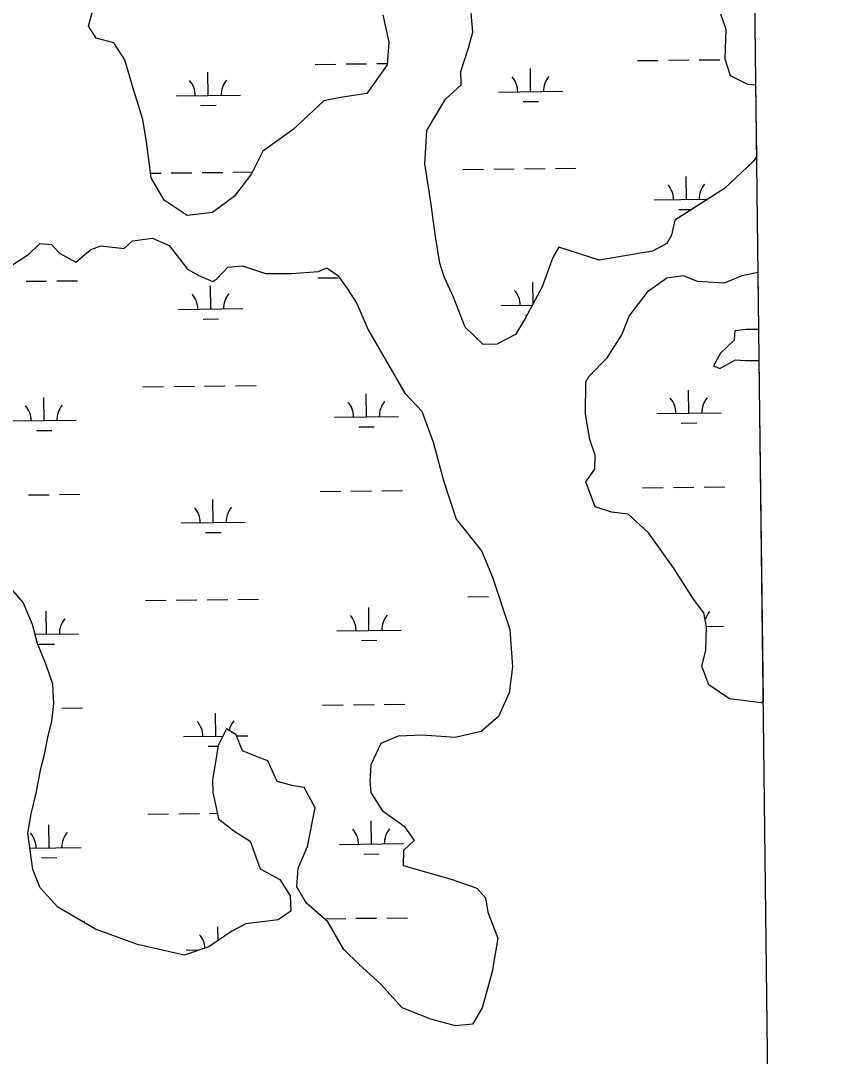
# Model space of a CAD drawing. Extents: x 3683613 to 3738215, y 469626 to 495384.
# Drawn here: x 3718319 to 3719570, y 482743 to 484356 of the extents above; entities that cross this region are included whole.
import ezdxf

# ---------------------------------------------------------------- set-up
doc = ezdxf.new("R2010")
doc.units = 0
for name, color, linetype in [('V-GRID-FRAM', 7, 'Continuous'), ('V-TOPO-SHOR', 7, 'Continuous'), ('V-WETL-SWMP', 7, 'Continuous')]:
    doc.layers.add(name, color=color, linetype=linetype)

msp = doc.modelspace()

# ---------------------------------------------------------------- linework, layer by layer
at = {"layer": 'V-GRID-FRAM'}
msp.add_lwpolyline([(3687651.7, 493221.8), (3719350.3, 493590.7), (3719569.8, 475409.4), (3687855.3, 475040.3), (3687651.7, 493221.8)], dxfattribs=at)
at = {"layer": 'V-TOPO-SHOR'}
for p, q in [((3719022.7, 484338.4), (3719018.6, 484385.7)), ((3719408.1, 484366.8), (3719416.5, 484343)), ((3719015.8, 484313.7), (3719022.7, 484338.4)), ((3719416.5, 484343), (3719415.2, 484296.8)), ((3719004.3, 484276.9), (3719015.8, 484313.7)), ((3719415.2, 484296.8), (3719423.5, 484270.7)), ((3719004.4, 484256.1), (3719004.3, 484276.9)), ((3718980.3, 484233.7), (3719004.4, 484256.1)), ((3719423.5, 484270.7), (3719450.2, 484257.1)), ((3719450.2, 484257.1), (3719463, 484256.1)), ((3718951.3, 484185.1), (3718980.3, 484233.7)), ((3718948.1, 484133.4), (3718951.3, 484185.1)), ((3719464.4, 484144.3), (3719459.1, 484136.8)), ((3718957, 484077.2), (3718948.1, 484133.4)), ((3719459.1, 484136.8), (3719414.4, 484094.7)), ((3719414.4, 484094.7), (3719337.2, 484045.3)), ((3718964.7, 484020.1), (3718957, 484077.2)), ((3719337.2, 484045.3), (3719331.9, 484021.9)), ((3718971.6, 483978.3), (3718964.7, 484020.1)), ((3719331.9, 484021.9), (3719324.9, 484008.9)), ((3719156.8, 484003.2), (3719147.1, 483987.2)), ((3719219.5, 483982.9), (3719156.8, 484003.2)), ((3719324.9, 484008.9), (3719302.7, 483997.4)), ((3719147.1, 483987.2), (3719130.6, 483941.7)), ((3719302.7, 483997.4), (3719219.5, 483982.9)), ((3718978, 483957.3), (3718971.6, 483978.3)), ((3718992.7, 483925.7), (3718978, 483957.3)), ((3719296, 483935.6), (3719324.5, 483955.7)), ((3719324.5, 483955.7), (3719350.2, 483959.4)), ((3719350.2, 483959.4), (3719371.8, 483950.5)), ((3719371.8, 483950.5), (3719414.4, 483948)), ((3719414.4, 483948), (3719442.1, 483959.1)), ((3719442.1, 483959.1), (3719466.5, 483964.2)), ((3719130.6, 483941.7), (3719104.3, 483892.3)), ((3719266.2, 483896), (3719296, 483935.6)), ((3719010.9, 483878.8), (3718992.7, 483925.7)), ((3719104.3, 483892.3), (3719089.2, 483867.2)), ((3719254.6, 483866.6), (3719266.2, 483896)), ((3719038.8, 483851.6), (3719010.9, 483878.8)), ((3719430.5, 483873), (3719429.8, 483858.6)), ((3719448.5, 483875.1), (3719430.5, 483873)), ((3719467.6, 483874.9), (3719448.5, 483875.1)), ((3719089.2, 483867.2), (3719060.3, 483852.1)), ((3719231.7, 483831.2), (3719254.6, 483866.6)), ((3719429.8, 483858.6), (3719408.4, 483838.5)), ((3719060.3, 483852.1), (3719038.8, 483851.6)), ((3719408.4, 483838.5), (3719397.6, 483818.5)), ((3719203.3, 483802.1), (3719231.7, 483831.2)), ((3719407.4, 483814.3), (3719431.6, 483828.1)), ((3719431.6, 483828.1), (3719447.2, 483827)), ((3719447.2, 483827), (3719468.2, 483827.1)), ((3719397.6, 483818.5), (3719407.4, 483814.3)), ((3719198.2, 483743.5), (3719198.7, 483793.5)), ((3719198.7, 483793.5), (3719203.3, 483802.1)), ((3719205.1, 483704), (3719198.2, 483743.5)), ((3719213, 483679.4), (3719205.1, 483704)), ((3719212.8, 483657.5), (3719213, 483679.4)), ((3719198.8, 483637.9), (3719212.8, 483657.5)), ((3719213.1, 483599.2), (3719198.8, 483637.9)), ((3719238.6, 483590.8), (3719213.1, 483599.2)), ((3719264.4, 483587.8), (3719238.6, 483590.8)), ((3719296.2, 483558.7), (3719264.4, 483587.8)), ((3719335.3, 483504.2), (3719296.2, 483558.7)), ((3719366.1, 483455.1), (3719335.3, 483504.2)), ((3719382.6, 483434), (3719366.1, 483455.1)), ((3719386.6, 483412.2), (3719382.6, 483434)), ((3719385.7, 483375.4), (3719386.6, 483412.2)), ((3719379.2, 483350.7), (3719385.7, 483375.4)), ((3719390.3, 483321.5), (3719379.2, 483350.7)), ((3719422.5, 483300.1), (3719390.3, 483321.5)), ((3719471.4, 483293.8), (3719422.5, 483300.1)), ((3719474.6, 483295.6), (3719471.4, 483293.8))]:
    msp.add_line(p, q, dxfattribs=at)
for points in [[(3718882.6, 484365.3), (3718891.8, 484322.8), (3718889.3, 484287.5), (3718857.9, 484242.8), (3718816.9, 484236.7), (3718791.1, 484231.1), (3718743.2, 484186.6), (3718695.7, 484153.1), (3718678.3, 484117.4), (3718651.9, 484082.9), (3718617.7, 484057.2), (3718578.2, 484052.7), (3718542.1, 484076.7), (3718522, 484111.4), (3718515, 484167.3), (3718509.3, 484202.1), (3718493, 484254), (3718481, 484295), (3718464.1, 484321.5), (3718436.6, 484329.1), (3718424.8, 484347.8), (3718438.2, 484397.6)], [(3718301.4, 483972.5), (3718331.8, 483992.6), (3718348.9, 484009.2), (3718366.9, 484007.3), (3718379.5, 483994.1), (3718405, 483979.8), (3718428.4, 483999.8), (3718444, 484005.4), (3718480, 484001.3), (3718493.2, 484013.5), (3718524.1, 484017.6), (3718550.3, 484006), (3718578.7, 483969)], [(3718578.7, 483969), (3718596.3, 483959.4), (3718617.9, 483949.7), (3718624.5, 483954), (3718641.6, 483972.1), (3718664.3, 483974.2), (3718700.3, 483962.3), (3718740.6, 483962.5), (3718782.4, 483965.5), (3718795.7, 483971.1), (3718812.6, 483959), (3718827.2, 483939.2), (3718842.2, 483915.4), (3718860, 483874.5), (3718916.9, 483775.9), (3718943.6, 483748.2), (3718961.1, 483699.5), (3718977.1, 483640.1), (3718996.6, 483579.6), (3719036.4, 483530.6), (3719053.4, 483489.2), (3719080.5, 483407.7), (3719084.7, 483349.8), (3719079.1, 483309.1), (3719062.5, 483272.3), (3719036, 483249), (3718995.4, 483239.8), (3718943.8, 483243.4), (3718906.6, 483242), (3718879.7, 483230.5), (3718863.9, 483197.2), (3718862.5, 483171.8), (3718863.8, 483154.2), (3718881.5, 483125.8), (3718916.1, 483101.7), (3718931.4, 483079.1), (3718915.1, 483063.8), (3718914.5, 483040.3), (3718989.3, 483019.2), (3719028.8, 483005), (3719042.6, 482990.2), (3719046.3, 482967.6), (3719061.7, 482927), (3719053, 482875.3), (3719047.3, 482854.2), (3719037.3, 482818.9), (3719022.2, 482793.4), (3718995.7, 482790.5), (3718957.3, 482801.3), (3718913, 482818.6), (3718879.5, 482855.6), (3718845.7, 482886.2), (3718821.8, 482909.6), (3718796.9, 482952.4), (3718763.9, 482981.6), (3718748.9, 483007.3), (3718751, 483036.2), (3718765.3, 483070), (3718777.5, 483130.2), (3718760.1, 483161.8), (3718742.9, 483164.5), (3718718.2, 483171.4), (3718703.5, 483203.3), (3718684.7, 483210.7), (3718664.3, 483219.1), (3718654.4, 483244.1), (3718639.1, 483253), (3718626.4, 483227.5), (3718621.8, 483198.2), (3718617.3, 483174.3), (3718618.2, 483154.4), (3718627, 483113.3), (3718651, 483094.3), (3718676.1, 483078.4), (3718691.6, 483035.1), (3718722.2, 483018.5), (3718738.4, 482993.2), (3718739.7, 482969.3), (3718719.8, 482955.9), (3718669.4, 482949.4), (3718647.6, 482938.3), (3718612.1, 482913.8), (3718573.5, 482900.7), (3718500.7, 482917.1), (3718435.2, 482941.4), (3718376.8, 482975.4), (3718349.2, 483005.8), (3718337.7, 483033.9), (3718330, 483090.5), (3718335.3, 483120.7), (3718343.3, 483152.8), (3718350.1, 483191.5), (3718356.2, 483213.5), (3718361.2, 483239.7), (3718367.7, 483265.1), (3718370.6, 483292.9), (3718368.9, 483322.6), (3718358.6, 483353.1), (3718345.1, 483386.2), (3718337.5, 483415.9), (3718322.8, 483450.2)], [(3718322.8, 483450.2), (3718297.6, 483479.8)]]:
    msp.add_lwpolyline(points, dxfattribs=at)
at = {"layer": 'V-WETL-SWMP'}
for p, q in [((3719022.7, 484338.4), (3719018.6, 484385.7)), ((3719408.1, 484366.8), (3719416.5, 484343)), ((3719015.8, 484313.7), (3719022.7, 484338.4)), ((3719416.5, 484343), (3719415.2, 484296.8)), ((3719004.3, 484276.9), (3719015.8, 484313.7)), ((3718777.4, 484288.1), (3718809.4, 484288.5)), ((3718825.4, 484288.7), (3718857.4, 484289.1)), ((3718873.4, 484289.2), (3718889.4, 484289.4)), ((3719279.3, 484294), (3719311.3, 484294.3)), ((3719327.3, 484294.5), (3719359.3, 484294.9)), ((3719375.3, 484295.1), (3719407.3, 484295.4)), ((3719415.2, 484296.8), (3719423.5, 484270.7)), ((3718610.9, 484239.7), (3718610.5, 484275.7)), ((3719004.4, 484256.1), (3719004.3, 484276.9)), ((3719112.8, 484245.6), (3719112.3, 484281.6)), ((3718980.3, 484233.7), (3719004.4, 484256.1)), ((3719423.5, 484270.7), (3719450.2, 484257.1)), ((3719450.2, 484257.1), (3719463, 484256.1)), ((3719463, 484256.1), (3719464.4, 484144.3)), ((3718560.9, 484239.2), (3718660.9, 484240.3)), ((3719062.8, 484245), (3719162.8, 484246.2)), ((3718599.1, 484224.2), (3718623.1, 484224.5)), ((3718951.3, 484185.1), (3718980.3, 484233.7)), ((3719100.9, 484230), (3719124.9, 484230.3)), ((3718948.1, 484133.4), (3718951.3, 484185.1)), ((3719464.4, 484144.3), (3719459.1, 484136.8)), ((3718957, 484077.2), (3718948.1, 484133.4)), ((3719459.1, 484136.8), (3719414.4, 484094.7)), ((3718521.1, 484118.6), (3718537.4, 484118.8)), ((3718553.4, 484119), (3718585.4, 484119.4)), ((3718601.4, 484119.6), (3718633.4, 484119.9)), ((3718649.4, 484120.1), (3718679.8, 484120.5)), ((3719007.3, 484124.3), (3719039.3, 484124.7)), ((3719055.3, 484124.8), (3719087.3, 484125.2)), ((3719103.3, 484125.4), (3719135.3, 484125.8)), ((3719151.3, 484126), (3719183.3, 484126.3)), ((3719355.2, 484077.6), (3719354.8, 484113.6)), ((3719414.4, 484094.7), (3719337.2, 484045.3)), ((3718964.7, 484020.1), (3718957, 484077.2)), ((3719305.2, 484077), (3719388.3, 484078)), ((3719343.4, 484062), (3719363.7, 484062.3)), ((3719337.2, 484045.3), (3719331.9, 484021.9)), ((3718971.6, 483978.3), (3718964.7, 484020.1)), ((3719331.9, 484021.9), (3719324.9, 484008.9)), ((3719156.8, 484003.2), (3719147.1, 483987.2)), ((3719219.5, 483982.9), (3719156.8, 484003.2)), ((3719324.9, 484008.9), (3719302.7, 483997.4)), ((3719147.1, 483987.2), (3719130.6, 483941.7)), ((3719302.7, 483997.4), (3719219.5, 483982.9)), ((3718978, 483957.3), (3718971.6, 483978.3)), ((3718327.4, 483950.2), (3718359.4, 483950.6)), ((3718375.4, 483950.7), (3718407.4, 483951.1)), ((3718781.3, 483955.5), (3718813.3, 483955.8)), ((3718992.7, 483925.7), (3718978, 483957.3)), ((3719296, 483935.6), (3719324.5, 483955.7)), ((3719324.5, 483955.7), (3719350.2, 483959.4)), ((3719350.2, 483959.4), (3719371.8, 483950.5)), ((3719371.8, 483950.5), (3719414.4, 483948)), ((3719414.4, 483948), (3719442.1, 483959.1)), ((3719442.1, 483959.1), (3719466.5, 483964.2)), ((3719466.5, 483964.2), (3719467.6, 483874.9)), ((3718614.8, 483907.1), (3718614.3, 483943.1)), ((3719130.6, 483941.7), (3719104.3, 483892.3)), ((3719116.6, 483915.4), (3719116.2, 483948.9)), ((3719266.2, 483896), (3719296, 483935.6)), ((3719010.9, 483878.8), (3718992.7, 483925.7)), ((3718564.8, 483906.5), (3718664.8, 483907.7)), ((3719066.6, 483912.4), (3719115.3, 483912.9)), ((3718602.9, 483891.5), (3718626.9, 483891.8)), ((3719104.3, 483892.3), (3719089.2, 483867.2)), ((3719104.8, 483897.4), (3719107, 483897.4)), ((3719254.6, 483866.6), (3719266.2, 483896)), ((3719038.8, 483851.6), (3719010.9, 483878.8)), ((3719430.5, 483873), (3719429.8, 483858.6)), ((3719448.5, 483875.1), (3719430.5, 483873)), ((3719467.6, 483874.9), (3719448.5, 483875.1)), ((3719089.2, 483867.2), (3719060.3, 483852.1)), ((3719231.7, 483831.2), (3719254.6, 483866.6)), ((3719429.8, 483858.6), (3719408.4, 483838.5)), ((3719060.3, 483852.1), (3719038.8, 483851.6)), ((3719408.4, 483838.5), (3719397.6, 483818.5)), ((3719203.3, 483802.1), (3719231.7, 483831.2)), ((3719407.4, 483814.3), (3719431.6, 483828.1)), ((3719431.6, 483828.1), (3719447.2, 483827)), ((3719447.2, 483827), (3719468.2, 483827.1)), ((3719468.2, 483827.1), (3719474.6, 483295.6)), ((3719397.6, 483818.5), (3719407.4, 483814.3)), ((3718653.3, 483787.5), (3718685.3, 483787.8)), ((3719198.2, 483743.5), (3719198.7, 483793.5)), ((3719198.7, 483793.5), (3719203.3, 483802.1)), ((3718509.3, 483785.8), (3718541.3, 483786.2)), ((3718557.3, 483786.3), (3718589.3, 483786.7)), ((3718605.3, 483786.9), (3718637.3, 483787.3)), ((3718857.2, 483739.1), (3718856.8, 483775.1)), ((3719359.1, 483744.9), (3719358.7, 483780.9)), ((3718355.3, 483733.3), (3718354.9, 483769.3)), ((3718807.2, 483738.5), (3718907.2, 483739.7)), ((3719205.1, 483704), (3719198.2, 483743.5)), ((3719309.1, 483744.4), (3719409.1, 483745.5)), ((3718305.3, 483732.7), (3718405.3, 483733.8)), ((3718845.4, 483723.5), (3718869.4, 483723.8)), ((3719347.3, 483729.4), (3719371.3, 483729.6)), ((3718343.5, 483717.7), (3718367.5, 483718)), ((3719213, 483679.4), (3719205.1, 483704)), ((3719212.8, 483657.5), (3719213, 483679.4)), ((3719198.8, 483637.9), (3719212.8, 483657.5)), ((3719213.1, 483599.2), (3719198.8, 483637.9)), ((3719287, 483628.7), (3719319, 483629)), ((3719335, 483629.2), (3719367, 483629.6)), ((3719383, 483629.8), (3719415, 483630.1)), ((3718331.3, 483617.5), (3718363.3, 483617.9)), ((3718379.3, 483618.1), (3718411.3, 483618.5)), ((3718618.6, 483574.4), (3718618.2, 483610.4)), ((3718785.1, 483622.8), (3718817.1, 483623.2)), ((3718833.1, 483623.4), (3718865.1, 483623.7)), ((3718881.1, 483623.9), (3718913.1, 483624.3)), ((3719238.6, 483590.8), (3719213.1, 483599.2)), ((3719264.4, 483587.8), (3719238.6, 483590.8)), ((3719296.2, 483558.7), (3719264.4, 483587.8)), ((3718568.6, 483573.9), (3718668.6, 483575)), ((3718606.8, 483558.9), (3718630.8, 483559.2)), ((3719335.3, 483504.2), (3719296.2, 483558.7)), ((3719366.1, 483455.1), (3719335.3, 483504.2)), ((3718513.2, 483453.1), (3718545.2, 483453.5)), ((3718561.2, 483453.7), (3718593.2, 483454.1)), ((3718609.2, 483454.3), (3718641.2, 483454.6)), ((3718657.2, 483454.8), (3718689.2, 483455.2)), ((3719015.1, 483459), (3719047.1, 483459.4)), ((3719063.1, 483459.5), (3719063.3, 483459.5)), ((3719382.6, 483434), (3719366.1, 483455.1)), ((3718359.2, 483400.6), (3718358.8, 483436.6)), ((3718861.1, 483406.4), (3718860.7, 483442.4)), ((3719386.6, 483412.2), (3719382.6, 483434)), ((3718341.5, 483400.4), (3718409.2, 483401.2)), ((3718811.1, 483405.9), (3718911.1, 483407)), ((3719385.7, 483375.4), (3719386.6, 483412.2)), ((3719386.6, 483412.6), (3719412.9, 483412.9)), ((3718347.4, 483385), (3718371.4, 483385.3)), ((3718849.3, 483390.9), (3718873.3, 483391.2)), ((3719379.2, 483350.7), (3719385.7, 483375.4)), ((3719390.3, 483321.5), (3719379.2, 483350.7)), ((3719422.5, 483300.1), (3719390.3, 483321.5)), ((3718789, 483290.2), (3718821, 483290.5)), ((3718837, 483290.7), (3718869, 483291.1)), ((3718885, 483291.3), (3718917, 483291.7)), ((3719471.4, 483293.8), (3719422.5, 483300.1)), ((3719474.6, 483295.6), (3719471.4, 483293.8)), ((3718383.1, 483285.4), (3718415.1, 483285.8)), ((3718622.5, 483241.8), (3718622.1, 483277.8)), ((3718572.5, 483241.2), (3718633.6, 483241.9)), ((3718655.2, 483242.2), (3718672.5, 483242.4)), ((3718610.7, 483226.2), (3718626.2, 483226.4)), ((3718517.1, 483120.5), (3718549.1, 483120.9)), ((3718565.1, 483121), (3718597.1, 483121.4)), ((3718613.1, 483121.6), (3718625.2, 483121.7)), ((3718363.1, 483067.9), (3718362.7, 483103.9)), ((3718864.9, 483073.8), (3718864.5, 483109.8)), ((3718333.1, 483067.6), (3718413.1, 483068.5)), ((3718815, 483073.2), (3718914.9, 483074.4)), ((3718351.3, 483052.4), (3718375.3, 483052.7)), ((3718853.1, 483058.2), (3718877.1, 483058.5)), ((3718415.1, 482953.1), (3718419, 482953.2)), ((3718792.9, 482957.5), (3718824.9, 482957.9)), ((3718840.9, 482958.1), (3718872.9, 482958.4)), ((3718888.9, 482958.6), (3718920.9, 482959)), ((3718626.2, 482923.5), (3718626, 482945.1)), ((3718576.4, 482908.6), (3718597.3, 482908.8))]:
    msp.add_line(p, q, dxfattribs=at)
for points in [[(3718882.6, 484365.3), (3718891.8, 484322.8), (3718889.3, 484287.5), (3718857.9, 484242.8), (3718816.9, 484236.7), (3718791.1, 484231.1), (3718743.2, 484186.6), (3718695.7, 484153.1), (3718678.3, 484117.4), (3718651.9, 484082.9), (3718617.7, 484057.2), (3718578.2, 484052.7), (3718542.1, 484076.7), (3718522, 484111.4), (3718515, 484167.3), (3718509.3, 484202.1), (3718493, 484254), (3718481, 484295), (3718464.1, 484321.5), (3718436.6, 484329.1), (3718424.8, 484347.8), (3718438.2, 484397.6)], [(3718301.4, 483972.5), (3718331.8, 483992.6), (3718348.9, 484009.2), (3718366.9, 484007.3), (3718379.5, 483994.1), (3718405, 483979.8), (3718428.4, 483999.8), (3718444, 484005.4), (3718480, 484001.3), (3718493.2, 484013.5), (3718524.1, 484017.6), (3718550.3, 484006), (3718578.7, 483969)], [(3718578.7, 483969), (3718596.3, 483959.4), (3718617.9, 483949.7), (3718624.5, 483954), (3718641.6, 483972.1), (3718664.3, 483974.2), (3718700.3, 483962.3), (3718740.6, 483962.5), (3718782.4, 483965.5), (3718795.7, 483971.1), (3718812.6, 483959), (3718827.2, 483939.2), (3718842.2, 483915.4), (3718860, 483874.5), (3718916.9, 483775.9), (3718943.6, 483748.2), (3718961.1, 483699.5), (3718977.1, 483640.1), (3718996.6, 483579.6), (3719036.4, 483530.6), (3719053.4, 483489.2), (3719080.5, 483407.7), (3719084.7, 483349.8), (3719079.1, 483309.1), (3719062.5, 483272.3), (3719036, 483249), (3718995.4, 483239.8), (3718943.8, 483243.4), (3718906.6, 483242), (3718879.7, 483230.5), (3718863.9, 483197.2), (3718862.5, 483171.8), (3718863.8, 483154.2), (3718881.5, 483125.8), (3718916.1, 483101.7), (3718931.4, 483079.1), (3718915.1, 483063.8), (3718914.5, 483040.3), (3718989.3, 483019.2), (3719028.8, 483005), (3719042.6, 482990.2), (3719046.3, 482967.6), (3719061.7, 482927), (3719053, 482875.3), (3719047.3, 482854.2), (3719037.3, 482818.9), (3719022.2, 482793.4), (3718995.7, 482790.5), (3718957.3, 482801.3), (3718913, 482818.6), (3718879.5, 482855.6), (3718845.7, 482886.2), (3718821.8, 482909.6), (3718796.9, 482952.4), (3718763.9, 482981.6), (3718748.9, 483007.3), (3718751, 483036.2), (3718765.3, 483070), (3718777.5, 483130.2), (3718760.1, 483161.8), (3718742.9, 483164.5), (3718718.2, 483171.4), (3718703.5, 483203.3), (3718684.7, 483210.7), (3718664.3, 483219.1), (3718654.4, 483244.1), (3718639.1, 483253), (3718626.4, 483227.5), (3718621.8, 483198.2), (3718617.3, 483174.3), (3718618.2, 483154.4), (3718627, 483113.3), (3718651, 483094.3), (3718676.1, 483078.4), (3718691.6, 483035.1), (3718722.2, 483018.5), (3718738.4, 482993.2), (3718739.7, 482969.3), (3718719.8, 482955.9), (3718669.4, 482949.4), (3718647.6, 482938.3), (3718612.1, 482913.8), (3718573.5, 482900.7), (3718500.7, 482917.1), (3718435.2, 482941.4), (3718376.8, 482975.4), (3718349.2, 483005.8), (3718337.7, 483033.9), (3718330, 483090.5), (3718335.3, 483120.7), (3718343.3, 483152.8), (3718350.1, 483191.5), (3718356.2, 483213.5), (3718361.2, 483239.7), (3718367.7, 483265.1), (3718370.6, 483292.9), (3718368.9, 483322.6), (3718358.6, 483353.1), (3718345.1, 483386.2), (3718337.5, 483415.9), (3718322.8, 483450.2)], [(3718322.8, 483450.2), (3718297.6, 483479.8)]]:
    msp.add_lwpolyline(points, dxfattribs=at)
for centre, start, end in [((3718555.6, 484239.6), 359.8949, 41.4385), ((3718666.1, 484240.9), 139.8949, 181.4385), ((3719057.5, 484245.4), 359.8949, 41.4385), ((3719168, 484246.7), 139.8949, 181.4385), ((3719300, 484077.4), 359.8949, 41.4385), ((3719410.4, 484078.7), 139.8949, 181.4385), ((3719061.4, 483912.8), 359.8949, 41.4385), ((3718559.5, 483906.9), 359.8949, 41.4385), ((3718670, 483908.2), 139.8949, 181.4385), ((3718300.1, 483733.1), 359.8949, 41.4385), ((3718410.6, 483734.4), 139.8949, 181.4385), ((3718802, 483738.9), 359.8949, 41.4385), ((3718912.4, 483740.2), 139.8949, 181.4385), ((3719303.8, 483744.8), 359.8949, 41.4385), ((3719414.3, 483746.1), 139.8949, 181.4385), ((3718563.4, 483574.3), 359.8949, 41.4385), ((3718673.9, 483575.6), 139.8949, 181.4385), ((3719418.2, 483413.4), 139.8949, 162.9079), ((3718414.4, 483401.7), 139.8949, 181.4385), ((3718805.8, 483406.3), 359.8949, 41.4385), ((3718916.3, 483407.6), 139.8949, 181.4385), ((3718567.3, 483241.6), 359.8949, 41.4385), ((3718677.7, 483242.9), 139.8949, 167.4535), ((3718809.7, 483073.6), 359.8949, 41.4385), ((3718920.2, 483074.9), 139.8949, 181.4385), ((3718307.8, 483067.8), 359.8949, 41.4385), ((3718418.3, 483069.1), 139.8949, 181.4385), ((3718571.1, 482909), 4.6733, 41.4385)]:
    msp.add_arc(centre, 35.2, start, end, dxfattribs=at)

doc.saveas('drawing.dxf')
